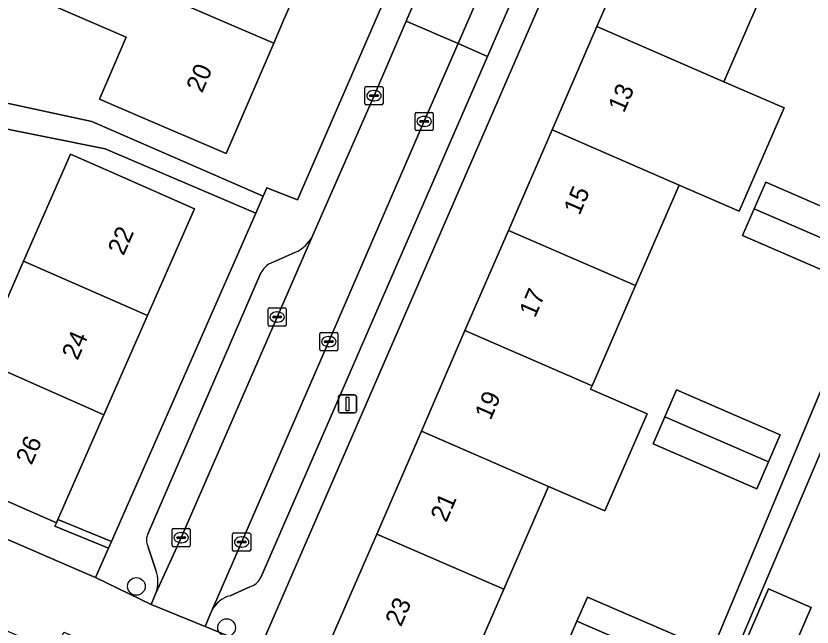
# Model space of a CAD drawing. Extents: x 162803 to 163818, y 381639 to 382475.
# Drawn here: x 163358.03 to 163401.97, y 381966.58 to 382000.3 of the extents above; entities that cross this region are included whole.
import ezdxf

# ---------------------------------------------------------------- set-up
doc = ezdxf.new("R2010")
doc.units = 0
for name, color, linetype in [('IMGEO_Boom', 7, 'Continuous'), ('IMGEO_Erf', 7, 'Continuous'), ('IMGEO_Groenvoorziening', 7, 'Continuous'), ('IMGEO_Haag', 7, 'Continuous'), ('IMGEO_Kolk', 7, 'Continuous'), ('IMGEO_Lichtmast', 7, 'Continuous'), ('IMGEO_Pand', 7, 'Continuous'), ('IMGEO_Pand_nummerreeks', 7, 'Continuous'), ('IMGEO_Parkeervlak_open', 7, 'Continuous'), ('IMGEO_Rijbaan_lokaal_open', 7, 'Continuous'), ('IMGEO_Voetpad_open', 7, 'Continuous')]:
    doc.layers.add(name, color=color, linetype=linetype)

msp = doc.modelspace()

# ---------------------------------------------------------------- linework, layer by layer
at = {"layer": 'IMGEO_Boom'}
for centre in [(163364.681, 381968.83), (163369.662, 381966.551)]:
    msp.add_circle(centre, 0.489, dxfattribs=at)
at = {"layer": 'IMGEO_Erf'}
for points in [[(163351.667, 381996.748), (163362.222, 381994.469), (163371.684, 381990.354), (163371.886, 381990.814), (163373.577, 381990.143), (163377.857, 382000), (163398.626, 382047.828)], [(163391.707, 382043.704), (163389.374, 382038.318), (163386.775, 382032.315), (163384.258, 382026.501), (163381.843, 382020.924), (163379.384, 382015.246), (163377.034, 382009.819), (163374.585, 382004.161), (163372.783, 382000), (163372.261, 381998.794), (163369.629, 381992.715), (163365.032, 381994.681), (163362.638, 381995.705), (163364.116, 381999.116), (163360.367, 382000.74), (163360.826, 382001.797), (163357.352, 382003.303)], [(163375.378, 381965.799), (163377.943, 381971.71), (163380.408, 381977.389), (163382.815, 381982.936), (163385.215, 381988.466), (163387.622, 381994.011), (163390.096, 381999.712), (163390.221, 382000), (163392.53, 382005.32), (163394.995, 382011), (163397.324, 382016.367), (163399.791, 382022.051), (163402.373, 382028.001), (163405.057, 382034.185), (163401.999, 382035.565), (163386.539, 382000), (163372.282, 381967.202), (163371.488, 381965.375)], [(163402.005, 382007.958), (163399.541, 382002.278), (163398.552, 382000), (163397.107, 381996.67), (163400.422, 381995.232), (163397.948, 381989.53), (163394.633, 381990.969), (163392.227, 381985.423), (163389.827, 381979.893), (163389.746, 381979.706), (163392.861, 381978.354), (163390.535, 381972.995), (163387.42, 381974.347), (163384.956, 381968.667), (163382.39, 381962.755)], [(163356.054, 381981.3), (163358.457, 381986.766), (163361.05, 381992.664), (163363.304, 381991.673), (163367.881, 381989.661), (163365.288, 381983.764), (163362.885, 381978.297), (163360.345, 381972.518), (163363.303, 381971.308), (163371.268, 381989.41), (163362.95, 381992.97), (163352.594, 381995.034)], [(163392.636, 381956.168), (163408.252, 381993.455), (163409.501, 381992.822), (163393.719, 381955.697)], [(163322.499, 381986.595), (163361.532, 381969.699), (163362.423, 381969.31), (163363.141, 381970.942), (163360.188, 381972.15), (163360.264, 381972.335), (163353.432, 381975.338)]]:
    msp.add_lwpolyline(points, dxfattribs=at)
for points in [[(163404.583, 381987.134), (163403.946, 381985.666), (163398.137, 381988.185), (163398.775, 381989.654), (163399.412, 381991.123), (163405.22, 381988.603)], [(163399.57, 381975.697), (163398.923, 381974.206), (163393.193, 381976.693), (163393.84, 381978.184), (163394.487, 381979.675), (163400.217, 381977.188)], [(163399.561, 381968.692), (163401.92, 381967.673), (163400.686, 381964.815), (163398.326, 381965.835)], [(163394.798, 381964.396), (163394.211, 381963.038), (163388.404, 381965.548), (163388.995, 381966.915), (163389.569, 381968.243), (163395.376, 381965.732)]]:
    msp.add_lwpolyline(points, close=True, dxfattribs=at)
at = {"layer": 'IMGEO_Groenvoorziening'}
msp.add_lwpolyline([(163360.345, 381972.518), (163360.264, 381972.335), (163360.188, 381972.15), (163363.141, 381970.942), (163363.303, 381971.308)], close=True, dxfattribs=at)
at = {"layer": 'IMGEO_Haag'}
msp.add_lwpolyline([(163360.345, 381972.518), (163360.264, 381972.335), (163360.188, 381972.15), (163363.141, 381970.942), (163363.303, 381971.308)], close=True, dxfattribs=at)
at = {"layer": 'IMGEO_Kolk'}
for p, q in [((163377.293, 381995.47), (163377.293, 381996.322)), ((163377.368, 381996.396), (163378.22, 381996.396)), ((163377.781, 381996.176), (163377.806, 381996.176)), ((163378.294, 381996.322), (163378.294, 381995.47)), ((163377.552, 381995.89), (163377.552, 381995.902)), ((163377.99, 381995.853), (163377.592, 381995.853)), ((163377.595, 381995.939), (163377.993, 381995.939)), ((163377.804, 381995.616), (163377.779, 381995.616)), ((163378.036, 381995.902), (163378.036, 381995.89)), ((163378.22, 381995.396), (163377.368, 381995.396)), ((163380.066, 381994.051), (163380.066, 381994.903)), ((163380.141, 381994.977), (163380.993, 381994.977)), ((163380.554, 381994.757), (163380.579, 381994.757)), ((163381.067, 381994.903), (163381.067, 381994.051)), ((163380.325, 381994.471), (163380.325, 381994.483)), ((163380.763, 381994.434), (163380.365, 381994.434)), ((163380.368, 381994.52), (163380.766, 381994.52)), ((163380.809, 381994.483), (163380.809, 381994.471)), ((163380.993, 381993.977), (163380.141, 381993.977)), ((163380.577, 381994.197), (163380.552, 381994.197)), ((163371.953, 381983.26), (163371.953, 381984.112)), ((163372.028, 381984.186), (163372.88, 381984.186)), ((163372.954, 381984.112), (163372.954, 381983.26)), ((163372.212, 381983.68), (163372.212, 381983.692)), ((163372.255, 381983.729), (163372.653, 381983.729)), ((163372.441, 381983.966), (163372.466, 381983.966)), ((163372.696, 381983.692), (163372.696, 381983.68)), ((163372.65, 381983.643), (163372.252, 381983.643)), ((163372.464, 381983.406), (163372.439, 381983.406)), ((163372.88, 381983.186), (163372.028, 381983.186)), ((163374.874, 381982.831), (163375.726, 381982.831)), ((163374.799, 381981.905), (163374.799, 381982.757)), ((163375.101, 381982.374), (163375.499, 381982.374)), ((163375.287, 381982.611), (163375.312, 381982.611)), ((163375.8, 381982.757), (163375.8, 381981.905)), ((163375.058, 381982.325), (163375.058, 381982.337)), ((163375.496, 381982.288), (163375.098, 381982.288)), ((163375.31, 381982.051), (163375.285, 381982.051)), ((163375.542, 381982.337), (163375.542, 381982.325)), ((163375.726, 381981.831), (163374.874, 381981.831)), ((163366.653, 381971.093), (163366.653, 381971.945)), ((163366.728, 381972.019), (163367.58, 381972.019)), ((163367.141, 381971.799), (163367.166, 381971.799)), ((163367.654, 381971.945), (163367.654, 381971.093)), ((163366.912, 381971.513), (163366.912, 381971.525)), ((163367.35, 381971.476), (163366.952, 381971.476)), ((163366.955, 381971.562), (163367.353, 381971.562)), ((163367.396, 381971.525), (163367.396, 381971.513)), ((163369.99, 381970.85), (163369.99, 381971.702)), ((163370.065, 381971.776), (163370.917, 381971.776)), ((163370.478, 381971.556), (163370.503, 381971.556)), ((163370.991, 381971.702), (163370.991, 381970.85)), ((163367.58, 381971.019), (163366.728, 381971.019)), ((163367.164, 381971.239), (163367.139, 381971.239)), ((163370.249, 381971.27), (163370.249, 381971.282)), ((163370.687, 381971.233), (163370.289, 381971.233)), ((163370.292, 381971.319), (163370.69, 381971.319)), ((163370.501, 381970.996), (163370.476, 381970.996)), ((163370.733, 381971.282), (163370.733, 381971.27)), ((163370.917, 381970.776), (163370.065, 381970.776))]:
    msp.add_line(p, q, dxfattribs=at)
for points in [[(163377.293, 381995.47), (163377.293, 381996.322)], [(163377.368, 381996.396), (163378.22, 381996.396)], [(163378.294, 381996.322), (163378.294, 381995.47)], [(163378.22, 381995.396), (163377.368, 381995.396)], [(163380.066, 381994.051), (163380.066, 381994.903)], [(163380.141, 381994.977), (163380.993, 381994.977)], [(163381.067, 381994.903), (163381.067, 381994.051)], [(163380.993, 381993.977), (163380.141, 381993.977)], [(163371.953, 381983.26), (163371.953, 381984.112)], [(163372.028, 381984.186), (163372.88, 381984.186)], [(163372.954, 381984.112), (163372.954, 381983.26)], [(163372.88, 381983.186), (163372.028, 381983.186)], [(163374.874, 381982.831), (163375.726, 381982.831)], [(163374.799, 381981.905), (163374.799, 381982.757)], [(163375.8, 381982.757), (163375.8, 381981.905)], [(163375.726, 381981.831), (163374.874, 381981.831)], [(163366.653, 381971.093), (163366.653, 381971.945)], [(163366.728, 381972.019), (163367.58, 381972.019)], [(163367.654, 381971.945), (163367.654, 381971.093)], [(163369.99, 381970.85), (163369.99, 381971.702)], [(163370.065, 381971.776), (163370.917, 381971.776)], [(163370.991, 381971.702), (163370.991, 381970.85)], [(163367.58, 381971.019), (163366.728, 381971.019)], [(163370.917, 381970.776), (163370.065, 381970.776)]]:
    msp.add_lwpolyline(points, dxfattribs=at)
for centre, radius, start, end in [((163377.37, 381996.32), 0.0765, 91.552, 178.448), ((163377.37, 381996.32), 0.0765, 91.552, 178.448), ((163378.218, 381996.32), 0.0765, 1.552, 88.448), ((163378.218, 381996.32), 0.0765, 1.552, 88.448), ((163377.592, 381995.899), 0.0403, 85.8775, 175.7526), ((163377.589, 381995.889), 0.0366, 178.938, 274.7102), ((163377.993, 381995.896), 0.043, 264.8664, 352.4533), ((163377.997, 381995.901), 0.0386, 1.7309, 96.639), ((163377.37, 381995.472), 0.0765, 181.552, 268.448), ((163377.37, 381995.472), 0.0765, 181.552, 268.448), ((163378.218, 381995.472), 0.0765, 271.552, 358.448), ((163378.218, 381995.472), 0.0765, 271.552, 358.448), ((163380.143, 381994.901), 0.0765, 91.552, 178.448), ((163380.143, 381994.901), 0.0765, 91.552, 178.448), ((163380.991, 381994.901), 0.0765, 1.552, 88.448), ((163380.991, 381994.901), 0.0765, 1.552, 88.448), ((163380.365, 381994.48), 0.0403, 85.8775, 175.7526), ((163380.362, 381994.47), 0.0366, 178.938, 274.7102), ((163380.766, 381994.477), 0.043, 264.8664, 352.4533), ((163380.77, 381994.482), 0.0386, 1.7309, 96.639), ((163380.143, 381994.053), 0.0765, 181.552, 268.448), ((163380.143, 381994.053), 0.0765, 181.552, 268.448), ((163380.991, 381994.053), 0.0765, 271.552, 358.448), ((163380.991, 381994.053), 0.0765, 271.552, 358.448), ((163372.03, 381984.11), 0.0765, 91.552, 178.448), ((163372.03, 381984.11), 0.0765, 91.552, 178.448), ((163372.878, 381984.11), 0.0765, 1.552, 88.448), ((163372.878, 381984.11), 0.0765, 1.552, 88.448), ((163372.252, 381983.689), 0.0403, 85.8775, 175.7526), ((163372.249, 381983.679), 0.0366, 178.938, 274.7102), ((163372.653, 381983.686), 0.043, 264.8664, 352.4533), ((163372.657, 381983.691), 0.0386, 1.7309, 96.639), ((163372.03, 381983.262), 0.0765, 181.552, 268.448), ((163372.03, 381983.262), 0.0765, 181.552, 268.448), ((163372.878, 381983.262), 0.0765, 271.552, 358.448), ((163372.878, 381983.262), 0.0765, 271.552, 358.448), ((163374.876, 381982.755), 0.0765, 91.552, 178.448), ((163374.876, 381982.755), 0.0765, 91.552, 178.448), ((163375.724, 381982.755), 0.0765, 1.552, 88.448), ((163375.724, 381982.755), 0.0765, 1.552, 88.448), ((163375.098, 381982.334), 0.0403, 85.8775, 175.7526), ((163375.503, 381982.336), 0.0386, 1.7309, 96.639), ((163374.876, 381981.907), 0.0765, 181.552, 268.448), ((163374.876, 381981.907), 0.0765, 181.552, 268.448), ((163375.095, 381982.324), 0.0366, 178.938, 274.7102), ((163375.499, 381982.331), 0.043, 264.8664, 352.4533), ((163375.724, 381981.907), 0.0765, 271.552, 358.448), ((163375.724, 381981.907), 0.0765, 271.552, 358.448), ((163366.73, 381971.943), 0.0765, 91.552, 178.448), ((163366.73, 381971.943), 0.0765, 91.552, 178.448), ((163367.578, 381971.943), 0.0765, 1.552, 88.448), ((163367.578, 381971.943), 0.0765, 1.552, 88.448), ((163366.952, 381971.522), 0.0403, 85.8775, 175.7526), ((163366.949, 381971.512), 0.0366, 178.938, 274.7102), ((163367.353, 381971.519), 0.043, 264.8664, 352.4533), ((163367.357, 381971.524), 0.0386, 1.7309, 96.639), ((163370.067, 381971.7), 0.0765, 91.552, 178.448), ((163370.067, 381971.7), 0.0765, 91.552, 178.448), ((163370.915, 381971.7), 0.0765, 1.552, 88.448), ((163370.915, 381971.7), 0.0765, 1.552, 88.448), ((163366.73, 381971.095), 0.0765, 181.552, 268.448), ((163366.73, 381971.095), 0.0765, 181.552, 268.448), ((163367.578, 381971.095), 0.0765, 271.552, 358.448), ((163367.578, 381971.095), 0.0765, 271.552, 358.448), ((163370.289, 381971.279), 0.0403, 85.8775, 175.7526), ((163370.286, 381971.269), 0.0366, 178.938, 274.7102), ((163370.69, 381971.276), 0.043, 264.8664, 352.4533), ((163370.694, 381971.281), 0.0386, 1.7309, 96.639), ((163370.067, 381970.852), 0.0765, 181.552, 268.448), ((163370.067, 381970.852), 0.0765, 181.552, 268.448), ((163370.915, 381970.852), 0.0765, 271.552, 358.448), ((163370.915, 381970.852), 0.0765, 271.552, 358.448)]:
    msp.add_arc(centre, radius, start, end, dxfattribs=at)
for centre, major_axis, ratio, start_param, end_param in [((163377.78, 381995.896), (-0.387, 0.002), 0.722429, 4.712389, 7.853982), ((163377.805, 381995.896), (-0.39, 0.002), 0.717154, 1.570796, 4.712389), ((163380.553, 381994.477), (-0.387, 0.002), 0.722429, 4.712389, 7.853982), ((163380.578, 381994.477), (-0.39, 0.002), 0.717154, 1.570796, 4.712389), ((163372.44, 381983.686), (-0.387, 0.002), 0.722429, 4.712389, 7.853982), ((163372.465, 381983.686), (-0.39, 0.002), 0.717154, 1.570796, 4.712389), ((163375.286, 381982.331), (-0.387, 0.002), 0.722429, 4.712389, 7.853982), ((163375.311, 381982.331), (-0.39, 0.002), 0.717154, 1.570796, 4.712389), ((163367.14, 381971.519), (-0.387, 0.002), 0.722429, 4.712389, 7.853982), ((163367.165, 381971.519), (-0.39, 0.002), 0.717154, 1.570796, 4.712389), ((163370.477, 381971.276), (-0.387, 0.002), 0.722429, 4.712389, 7.853982), ((163370.502, 381971.276), (-0.39, 0.002), 0.717154, 1.570796, 4.712389)]:
    msp.add_ellipse(centre, major_axis=major_axis, ratio=ratio, start_param=start_param, end_param=end_param, dxfattribs=at)
at = {"layer": 'IMGEO_Lichtmast'}
for p, q in [((163375.831, 381978.494), (163375.831, 381979.294)), ((163375.831, 381979.294), (163375.831, 381978.494)), ((163375.931, 381979.394), (163376.721, 381979.394)), ((163376.721, 381979.394), (163375.931, 381979.394)), ((163376.821, 381979.294), (163376.821, 381978.494)), ((163376.821, 381978.494), (163376.821, 381979.294)), ((163376.721, 381978.394), (163375.931, 381978.394)), ((163375.931, 381978.394), (163376.721, 381978.394))]:
    msp.add_line(p, q, dxfattribs=at)
msp.add_lwpolyline([(163376.251, 381979.269), (163376.401, 381979.269), (163376.401, 381978.519), (163376.251, 381978.519), (163376.251, 381979.269)], dxfattribs=at)
for centre, start, end in [((163375.931, 381979.294), 90, 180), ((163375.931, 381979.294), 90, 180), ((163376.721, 381979.294), 0, 90), ((163376.721, 381979.294), 360, 90), ((163375.931, 381978.494), 180, 270), ((163375.931, 381978.494), 180, 270), ((163376.721, 381978.494), 270, 0), ((163376.721, 381978.494), 270, 0)]:
    msp.add_arc(centre, 0.1, start, end, dxfattribs=at)
at = {"layer": 'IMGEO_Pand'}
for points in [[(163374.585, 382004.161), (163367.61, 382007.181), (163365.285, 382001.815), (163372.261, 381998.794), (163372.783, 382000)], [(163390.096, 381999.712), (163397.107, 381996.67), (163398.552, 382000), (163399.541, 382002.278), (163392.53, 382005.32), (163390.221, 382000)], [(163372.261, 381998.794), (163365.285, 382001.815), (163361.538, 382003.438), (163361.425, 382003.178), (163360.826, 382001.797), (163360.367, 382000.74), (163364.116, 381999.116), (163362.638, 381995.705), (163365.032, 381994.681), (163369.629, 381992.715)], [(163397.107, 381996.67), (163390.096, 381999.712), (163387.622, 381994.011), (163394.633, 381990.969), (163397.948, 381989.53), (163400.422, 381995.232)], [(163394.633, 381990.969), (163387.622, 381994.011), (163385.215, 381988.466), (163392.227, 381985.423)], [(163365.288, 381983.764), (163367.881, 381989.661), (163363.304, 381991.673), (163361.05, 381992.664), (163358.457, 381986.766)], [(163398.775, 381989.654), (163404.583, 381987.134), (163405.22, 381988.603), (163399.412, 381991.123)], [(163398.775, 381989.654), (163398.137, 381988.185), (163403.946, 381985.666), (163404.583, 381987.134)], [(163389.827, 381979.893), (163392.227, 381985.423), (163385.215, 381988.466), (163382.815, 381982.936)], [(163362.885, 381978.297), (163365.288, 381983.764), (163358.457, 381986.766), (163356.054, 381981.3)], [(163389.827, 381979.893), (163382.815, 381982.936), (163380.408, 381977.389), (163387.42, 381974.347), (163390.535, 381972.995), (163392.861, 381978.354), (163389.746, 381979.706)], [(163362.885, 381978.297), (163356.054, 381981.3), (163355.445, 381979.916), (163353.432, 381975.338), (163360.264, 381972.335), (163360.345, 381972.518)], [(163393.84, 381978.184), (163399.57, 381975.697), (163400.217, 381977.188), (163394.487, 381979.675)], [(163393.84, 381978.184), (163393.193, 381976.693), (163398.923, 381974.206), (163399.57, 381975.697)], [(163377.943, 381971.71), (163384.956, 381968.667), (163387.42, 381974.347), (163380.408, 381977.389)], [(163377.943, 381971.71), (163375.378, 381965.799), (163382.39, 381962.755), (163384.956, 381968.667)], [(163401.92, 381967.673), (163399.561, 381968.692), (163398.326, 381965.835), (163400.686, 381964.815)], [(163394.798, 381964.396), (163395.376, 381965.732), (163389.569, 381968.243), (163388.995, 381966.915)], [(163394.798, 381964.396), (163388.995, 381966.915), (163388.404, 381965.548), (163394.211, 381963.038)]]:
    msp.add_lwpolyline(points, close=True, dxfattribs=at)
at = {"layer": 'IMGEO_Parkeervlak_open'}
msp.add_lwpolyline([(163382.438, 381998.769), (163384.064, 381998.066), (163384.905, 382000), (163386.976, 382004.761), (163385.357, 382005.461), (163382.975, 382000)], close=True, dxfattribs=at)
for points in [[(163371.555, 381969.313), (163384.064, 381998.066), (163382.438, 381998.769), (163380.572, 381994.49), (163375.287, 381982.302), (163370.477, 381971.245), (163368.86, 381967.533)], [(163365.757, 381968.448), (163367.117, 381971.432), (163374.42, 381988.199)], [(163373.43, 381987.241), (163372.101, 381986.659)], [(163371.556, 381986.117), (163365.347, 381971.798)], [(163365.331, 381971), (163365.754, 381969.722)], [(163369.856, 381968.313), (163370.939, 381968.795)]]:
    msp.add_lwpolyline(points, dxfattribs=at)
for centre, radius, start, end in [((163372.635, 381989.053), 1.979, 293.6872, 334.4306), ((163372.568, 381985.645), 1.116, 114.706, 154.9777), ((163366.077, 381971.384), 0.839, 150.4414, 207.2613), ((163364.088, 381969.081), 1.785, 339.2326, 21.0372), ((163370.605, 381969.818), 1.076, 288.0941, 332.0274), ((163370.28, 381966.745), 1.624, 105.1465, 150.9848)]:
    msp.add_arc(centre, radius, start, end, dxfattribs=at)
at = {"layer": 'IMGEO_Rijbaan_lokaal_open'}
for points in [[(163382.438, 381998.769), (163382.975, 382000), (163385.357, 382005.461), (163382.456, 382006.714), (163379.563, 382000)], [(163382.438, 381998.769), (163379.563, 382000), (163377.759, 381995.813), (163374.42, 381988.199), (163367.117, 381971.432), (163365.757, 381968.448), (163365.662, 381968.239), (163365.489, 381967.833), (163368.483, 381966.615), (163368.735, 381967.247), (163368.86, 381967.533), (163370.477, 381971.245), (163375.287, 381982.302), (163380.572, 381994.49)]]:
    msp.add_lwpolyline(points, close=True, dxfattribs=at)
at = {"layer": 'IMGEO_Voetpad_open'}
for points in [[(163389.474, 382022.968), (163394.458, 382034.481), (163396.293, 382038.699), (163396.542, 382039.272), (163402.476, 382053.071), (163401.138, 382053.608), (163399.406, 382049.623), (163398.626, 382047.828), (163377.857, 382000), (163373.577, 381990.143), (163371.886, 381990.814), (163371.684, 381990.354), (163371.268, 381989.41), (163363.303, 381971.308), (163363.141, 381970.942), (163362.423, 381969.31), (163365.489, 381967.833), (163365.662, 381968.239), (163365.757, 381968.448)], [(163386.539, 382000), (163401.999, 382035.565), (163402.515, 382036.752), (163404.112, 382040.424)], [(163400.053, 382034.818), (163386.976, 382004.761), (163384.905, 382000), (163384.064, 381998.066), (163371.555, 381969.313)], [(163374.42, 381988.199), (163377.759, 381995.813), (163379.563, 382000), (163382.456, 382006.714), (163383.893, 382010.048), (163389.474, 382022.968)], [(163368.86, 381967.533), (163368.735, 381967.247), (163368.483, 381966.615), (163371.488, 381965.375), (163372.282, 381967.202), (163386.539, 382000)], [(163372.101, 381986.659), (163373.43, 381987.241)], [(163337.225, 381975.21), (163360.196, 381965.225), (163360.682, 381966.302), (163370.554, 381962.011), (163370.112, 381960.939), (163396.507, 381949.508), (163399.685, 381948.085), (163414.224, 381941.814), (163414.525, 381946.665), (163393.719, 381955.697), (163392.636, 381956.168), (163374.985, 381963.83), (163371.488, 381965.375), (163368.483, 381966.615), (163365.489, 381967.833), (163362.423, 381969.31), (163361.532, 381969.699), (163322.499, 381986.595)], [(163365.347, 381971.798), (163371.556, 381986.117)], [(163365.754, 381969.722), (163365.331, 381971)], [(163370.939, 381968.795), (163369.856, 381968.313)]]:
    msp.add_lwpolyline(points, dxfattribs=at)
for points in [[(163351.667, 381996.748), (163349.146, 381990.955), (163346.66, 381985.243), (163347.904, 381984.689), (163352.594, 381995.034), (163362.95, 381992.97), (163371.268, 381989.41), (163371.684, 381990.354), (163362.222, 381994.469)], [(163409.501, 381992.822), (163408.252, 381993.455), (163392.636, 381956.168), (163393.719, 381955.697)]]:
    msp.add_lwpolyline(points, close=True, dxfattribs=at)
for centre, radius, start, end in [((163372.635, 381989.053), 1.979, 293.6872, 334.4306), ((163372.568, 381985.645), 1.116, 114.706, 154.9777), ((163366.077, 381971.384), 0.839, 150.4414, 207.2613), ((163364.088, 381969.081), 1.785, 339.2326, 21.0372), ((163370.605, 381969.818), 1.076, 288.0941, 332.0274), ((163370.28, 381966.745), 1.624, 105.1465, 150.9848)]:
    msp.add_arc(centre, radius, start, end, dxfattribs=at)

# ---------------------------------------------------------------- texts
at = {"layer": 'IMGEO_Pand_nummerreeks'}
for s, rotation, p in [('20', 66.5892, (163368.305, 381996.001)), ('13', 66.5376, (163391.586, 381994.906)), ('15', 66.5395, (163389.133, 381989.254)), ('22', 66.2684, (163363.972, 381987.028)), ('17', 66.5395, (163386.68, 381983.602)), ('24', 66.2684, (163361.434, 381981.255)), ('19', 66.5376, (163384.227, 381977.949)), ('26', 66.2683, (163358.894, 381975.48)), ('21', 66.5395, (163381.783, 381972.318)), ('23', 66.5395, (163379.285, 381966.562))]:
    msp.add_text(s, height=1, rotation=rotation, dxfattribs=at).set_placement(p)

doc.saveas('drawing.dxf')
